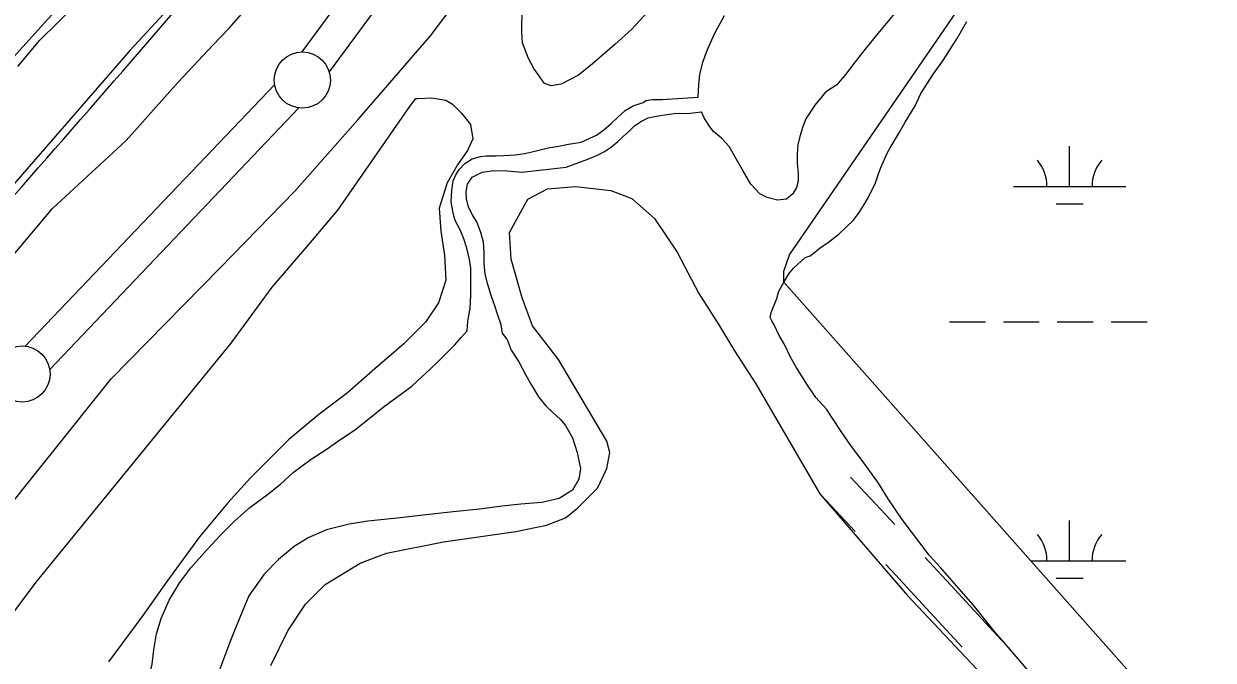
# Model space of a CAD drawing. Extents: x 3535183 to 3573198, y 534952 to 560562.
# Drawn here: x 3562431 to 3563489, y 556166 to 556732 of the extents above; entities that cross this region are included whole.
import ezdxf

# ---------------------------------------------------------------- set-up
doc = ezdxf.new("R2010")
doc.units = 0
for name, color, linetype in [('V-LEVE-TOET', 7, 'Continuous'), ('V-ROAD-CNTR', 7, 'Continuous'), ('V-SITE-VEGE', 7, 'Continuous'), ('V-SURV-LINE', 7, 'Continuous'), ('V-TOPO-SHOR', 7, 'Continuous'), ('V-WETL-SWMP', 7, 'Continuous')]:
    doc.layers.add(name, color=color, linetype=linetype)

msp = doc.modelspace()

# ---------------------------------------------------------------- linework, layer by layer
at = {"layer": 'V-LEVE-TOET'}
for points in [[(3562352.9, 556448.7), (3562382.9, 556483.7), (3562400, 556502.6), (3562413, 556516.2), (3562456.5, 556567.9), (3562522, 556628.4), (3562568.4, 556680.3), (3562599.1, 556713.1), (3562613.5, 556728.4), (3562633.4, 556750.9), (3562653.4, 556776.1), (3562666.2, 556793.3), (3562676.3, 556808.2), (3562690.9, 556829.2), (3562704.6, 556846.8), (3562715.1, 556860.8), (3562728.6, 556878.9), (3562768.3, 556939.9), (3562820.4, 557013.9), (3562932.6, 557159.5), (3563154.1, 557457.7), (3563409.4, 557817.4)], [(3561122.4, 554562), (3561189.1, 554659), (3561269.5, 554763.8), (3561358.6, 554887.6), (3561453, 555008.8), (3561533.5, 555118.1), (3561648.9, 555277.3), (3561773.6, 555443.7), (3561890.4, 555595.7), (3562009.2, 555758.2), (3562111.5, 555893.1), (3562271.1, 556105.3), (3562399.8, 556280.9), (3562508.6, 556416.5), (3562605.5, 556515.3), (3562672.1, 556583.4), (3562728.1, 556646.9), (3562792.7, 556721.5), (3562858.1, 556808.6), (3562923.4, 556903), (3563026.6, 557045.3)]]:
    msp.add_lwpolyline(points, dxfattribs=at)
at = {"layer": 'V-ROAD-CNTR'}
msp.add_line((3563170.3, 556280.9), (3563144.3, 556308.7), dxfattribs=at)
for points in [[(3563205.5, 556287.1), (3563197.3, 556295.9), (3563166.3, 556329.2)], [(3563300.5, 556184.3), (3563289.9, 556195.9), (3563259.1, 556229.3), (3563232.7, 556257.8)], [(3563265.4, 556178.2), (3563237, 556208.9), (3563206.2, 556242.3), (3563197.5, 556251.6)]]:
    msp.add_lwpolyline(points, dxfattribs=at)
msp.add_arc((3550964.9, 566715.1), 15297, 318.32685, 319.69316, dxfattribs=at)
at = {"layer": 'V-SITE-VEGE'}
for points in [[(3562592.3, 556781), (3562525.7, 556708.7), (3562372.8, 556533.5)], [(3563006.8, 556765.6), (3562971.4, 556727), (3562956.7, 556713.9), (3562936.8, 556696.5), (3562924.2, 556686.4), (3562908.8, 556678.4), (3562900, 556677), (3562894.1, 556679.2), (3562889.8, 556685.1), (3562884.7, 556692.5), (3562879.7, 556701.3), (3562874.6, 556715.3), (3562874, 556724.8), (3562874.1, 556746.8)], [(3562425.6, 556694.3), (3562445.2, 556717.7), (3562476.8, 556748.5)], [(3563212.1, 556291.6), (3563199.8, 556310), (3563191.1, 556324), (3563176.6, 556343.9), (3563167.2, 556356.4), (3563157.8, 556369.7), (3563144.7, 556389.5), (3563135.3, 556399.9), (3563128, 556410.9), (3563117.9, 556427.1), (3563112.8, 556435.9), (3563107.1, 556447.7), (3563102.7, 556455), (3563098.4, 556464.6), (3563096.2, 556468.3), (3563094.8, 556471.2), (3563095.6, 556475.6), (3563100.8, 556488), (3563102.3, 556494.6), (3563107.5, 556503.3), (3563111.2, 556509.9), (3563115.6, 556515), (3563125.9, 556524.5), (3563130.4, 556525.9), (3563139.2, 556533.1), (3563146.6, 556538.2), (3563156.1, 556545.5), (3563168.7, 556557.8), (3563173.9, 556564.4), (3563179, 556572.4), (3563182, 556577.5), (3563185.7, 556585.5), (3563188, 556589.9), (3563190.9, 556598), (3563193.2, 556604.5), (3563199.1, 556617.7), (3563201.4, 556622.1), (3563209.5, 556635.2), (3563214.7, 556644.7), (3563223.6, 556659.3), (3563228.8, 556670.2), (3563240, 556687.7), (3563248.8, 556700.1), (3563261.4, 556719.8), (3563269.6, 556734.4)], [(3562048.1, 555699.5), (3562094.4, 555766.8), (3562316.4, 556067.9), (3562442, 556235.9), (3562615.5, 556448.3), (3562651.8, 556498), (3562684.4, 556536.1), (3562710.4, 556566.4), (3562775, 556659.5), (3562779.5, 556665.8), (3562781.4, 556665.7), (3562793.5, 556666.3), (3562806.3, 556664.2), (3562812.3, 556660.9), (3562820.3, 556652.8), (3562828.3, 556642.7), (3562830.3, 556629.9)], [(3562830.3, 556629.9), (3562825.6, 556619.6), (3562816.6, 556606.7), (3562807.4, 556590.8), (3562800.4, 556568.3), (3562801.9, 556548), (3562805.2, 556526.5), (3562806.2, 556504.2), (3562799.7, 556484.1), (3562788.2, 556467.1), (3562769, 556447.8), (3562743.2, 556425.5), (3562719, 556404.1), (3562693.5, 556384.8), (3562666.6, 556362.8), (3562632.7, 556328.7), (3562612.3, 556306.4), (3562587.2, 556276.3), (3562558.2, 556236.4), (3562536.9, 556206.1), (3562506.4, 556165.1)], [(3562650.7, 556161.7), (3562665.7, 556192.6), (3562681.5, 556216.2), (3562699.1, 556233.7), (3562730.1, 556252.7), (3562753.5, 556261.5), (3562804.3, 556271.6), (3562868.6, 556280.9), (3562895.7, 556286.6), (3562912.6, 556293), (3562923.7, 556301.8), (3562941.3, 556319.3), (3562949.4, 556336.9), (3562952.1, 556351), (3562949.5, 556361.3), (3562906.6, 556433.7), (3562883.3, 556463.6), (3562874.3, 556488.5), (3562864.4, 556522.9), (3562863, 556546.6), (3562879.1, 556576.3), (3562896.8, 556585.5), (3562921.6, 556587.7), (3562952.9, 556584.1), (3562971.6, 556576.8), (3562991.8, 556559.2), (3563012, 556529.3), (3563031.4, 556492.5), (3563049.2, 556464.6), (3563062.9, 556441.6), (3563081.9, 556412.1), (3563138.9, 556314.4), (3563216.6, 556224.3), (3563411.6, 556017.3)], [(3563326.1, 556155.3), (3563306.5, 556178.1), (3563294.2, 556192.1), (3563275.3, 556215.7), (3563246.3, 556248.9), (3563236.1, 556259.9), (3563212.1, 556291.6)]]:
    msp.add_lwpolyline(points, dxfattribs=at)
at = {"layer": 'V-SURV-LINE'}
for points in [[(3562678.5, 556707.2), (3563496.2, 557815.8)], [(3563520.4, 557798), (3562702.6, 556689.4)], [(3562432.3, 556445.7), (3562654, 556678.1)], [(3562675.7, 556657.4), (3562454.1, 556425)]]:
    msp.add_lwpolyline(points, dxfattribs=at)
for centre in [(3562678.7, 556682.2), (3562429.4, 556420.9)]:
    msp.add_circle(centre, 25, dxfattribs=at)
at = {"layer": 'V-TOPO-SHOR'}
for points in [[(3562419.3, 556699.6), (3562452.2, 556735.9), (3562475.1, 556761), (3562506.6, 556797.1), (3562530, 556821.6), (3562541.5, 556832.2), (3562552.6, 556842.5), (3562560.3, 556852.7), (3562562.1, 556863.3), (3562561.3, 556873.9), (3562562.2, 556886.8), (3562568, 556901.8), (3562574.1, 556910.5), (3562578.9, 556919.5), (3562600.9, 556948.4), (3562621.1, 556972.6), (3562632, 556983.6), (3562646.3, 556993.2), (3562655.5, 557000.8), (3562662.9, 557007.9), (3562671.7, 557021.1), (3562679.4, 557035.3), (3562695.4, 557052.1)], [(3563030.8, 556667), (3563030.9, 556672.3), (3563031.2, 556678.6), (3563032.3, 556687.1), (3563035, 556698.2), (3563039, 556709.4), (3563045.4, 556723.9), (3563054, 556739.5)], [(3563205.4, 556741.5), (3563190.5, 556723.6), (3563180.1, 556710.7), (3563170.4, 556698.5), (3563160.7, 556685.9), (3563156.6, 556681.3), (3563154.1, 556678), (3563143.9, 556671.5)], [(3563143.9, 556671.5), (3563134.4, 556659.8), (3563126.4, 556647.6), (3563123.6, 556640.1), (3563120.8, 556630.8), (3563119.3, 556624.7), (3563118.8, 556616.2), (3563118.8, 556608.3), (3563119.7, 556599.3), (3563119.7, 556592.3), (3563118.3, 556586.7), (3563115, 556581.1), (3563109.3, 556576.4), (3563101.3, 556575.5), (3563092, 556577.9), (3563085.4, 556581.2), (3563077.5, 556589.6), (3563070, 556602.3), (3563064.4, 556612.2), (3563058.4, 556623), (3563051.4, 556630.5), (3563044.3, 556636.6), (3563041.5, 556640.4), (3563036.4, 556647.9), (3563033.6, 556654)], [(3562825.4, 556459.2), (3562825.6, 556463.5), (3562826, 556467.7), (3562826.7, 556473), (3562828, 556479.1), (3562828.3, 556485.2), (3562828.4, 556491.4), (3562828.4, 556499.2), (3562828.6, 556507), (3562828.4, 556514.9), (3562827.3, 556522.8), (3562825, 556532.8), (3562822.2, 556541.1), (3562818.9, 556549.2), (3562814.7, 556557.5), (3562812.7, 556564), (3562811, 556574), (3562811.5, 556583.9), (3562812.9, 556592.6), (3562815.5, 556598.5), (3562818.4, 556602.9), (3562823.2, 556608.1), (3562829.6, 556612.2), (3562837.1, 556614.3), (3562842.2, 556614.8), (3562851.1, 556614.8), (3562857.9, 556615), (3562867.9, 556615.7), (3562876.3, 556616.9), (3562884.3, 556618.8), (3562897.2, 556622), (3562906.7, 556623.5), (3562915.4, 556625.1), (3562926.7, 556627), (3562940.4, 556633.2), (3562946.7, 556638.1), (3562953.3, 556643.6), (3562959, 556648.8), (3562965.7, 556655), (3562972.8, 556659.3), (3562981.9, 556662.3), (3562984.3, 556663.9), (3562990.1, 556664.8), (3562994.7, 556665), (3562998.7, 556664.8), (3563030.8, 556667)], [(3562856.7, 556456.9), (3562855.5, 556464.5), (3562852.6, 556473.3), (3562850.2, 556480.5), (3562846.5, 556490.7), (3562843.6, 556500.5), (3562841.4, 556509.6), (3562840.4, 556519.4), (3562840.4, 556529.3), (3562839.7, 556538.2), (3562837.4, 556546.8), (3562833.9, 556556.2), (3562830, 556562.3), (3562826.5, 556569.2), (3562824.7, 556576.7), (3562824.5, 556582.8), (3562825.6, 556589.8), (3562829.6, 556595.9), (3562838.6, 556600.2), (3562849, 556601.7), (3562860.8, 556601.4), (3562873.8, 556600.4), (3562913.4, 556604.7), (3562924.5, 556609), (3562932.5, 556611.9), (3562941.3, 556615.5), (3562947.3, 556618.6), (3562953.7, 556622.7), (3562959.2, 556627.7), (3562964.1, 556632.1), (3562969.3, 556636.7), (3562974.2, 556641.4), (3562980.2, 556645.8), (3562986.2, 556648.6), (3562995, 556650.3), (3563003.1, 556651.7), (3563009.3, 556652.5), (3563013.8, 556652.8), (3563021, 556652.4), (3563033.6, 556654)], [(3562553.2, 556203.5), (3562560.4, 556220), (3562569.7, 556235.6), (3562579.4, 556248.6), (3562594, 556264.8), (3562606.1, 556277.9), (3562618.3, 556290.2), (3562631.9, 556302.3), (3562647.6, 556313.7), (3562659.2, 556323), (3562670.6, 556333.4), (3562686.4, 556345.1), (3562699.9, 556353.8), (3562713, 556363), (3562725.2, 556371), (3562739.6, 556382.4), (3562750.6, 556391.3), (3562776.2, 556410.1), (3562785.2, 556418.6), (3562791.9, 556424.7), (3562799.7, 556432.3), (3562807.3, 556439.8), (3562814.2, 556446.9), (3562819.8, 556453.3), (3562825.4, 556459.2)], [(3562856.7, 556456.9), (3562860.1, 556452.4), (3562860.9, 556451.6), (3562864.3, 556442.2)], [(3562864.3, 556442.2), (3562871.1, 556431.6), (3562877.5, 556420), (3562882.4, 556411.1), (3562888.6, 556400.6), (3562895.3, 556392.6), (3562901.9, 556386.4), (3562907.9, 556380.7), (3562912.6, 556375.2), (3562919, 556364.1), (3562923.1, 556351), (3562926.1, 556336.9), (3562924.5, 556327.3), (3562918.8, 556317.6), (3562907.2, 556310.3), (3562891.8, 556306.6), (3562872.9, 556305.3), (3562856.5, 556303.5), (3562836.3, 556300.9), (3562812.9, 556298.3), (3562786.2, 556295.4), (3562763, 556292.8), (3562737, 556290), (3562720.4, 556287.5), (3562700.2, 556282.3), (3562684, 556275.2), (3562671.3, 556267.5), (3562657.4, 556256), (3562644.7, 556243), (3562631.2, 556223.6), (3562623.2, 556204.6), (3562615.3, 556185.6), (3562608.5, 556167.5), (3562600.6, 556145.7)], [(3562529.5, 556134), (3562538.2, 556145.3), (3562543.2, 556154.3), (3562545.1, 556163), (3562546.7, 556175.7), (3562549.1, 556190), (3562553.2, 556203.5)]]:
    msp.add_lwpolyline(points, dxfattribs=at)
at = {"layer": 'V-WETL-SWMP'}
for p, q in [((3563361, 556587.5), (3563361, 556623.5)), ((3563311, 556587.5), (3563411, 556587.5)), ((3563349, 556572.1), (3563373, 556572.1)), ((3563254.1, 556467.4), (3563286.1, 556467.4)), ((3563302.1, 556467.4), (3563334.1, 556467.4)), ((3563350.1, 556467.4), (3563382.1, 556467.4)), ((3563398.1, 556467.4), (3563430.1, 556467.4)), ((3563361, 556254.8), (3563361, 556290.8)), ((3563326.5, 556254.8), (3563411, 556254.8)), ((3563349, 556239.4), (3563373, 556239.4))]:
    msp.add_line(p, q, dxfattribs=at)
msp.add_lwpolyline([(3564280.2, 555544.6), (3563931.8, 555613.6), (3563888.3, 555638), (3563868.9, 555642.9), (3563106.9, 556502.6), (3563106.9, 556512.3), (3563111.8, 556526.8), (3563467, 557043.6), (3563476.9, 557082.3), (3563467.3, 557106.6), (3563433.5, 557140.6), (3563370.8, 557228), (3563346.8, 557276.5), (3563356.7, 557334.5), (3563361.6, 557368.4), (3563410.3, 557436), (3564135.2, 558416.5), (3564144.9, 558435.8), (3564159.5, 558455.1), (3564227.4, 558479.1)], dxfattribs=at)
for centre, start, end in [((3563305.7, 556588), 359.2282, 40.7718), ((3563416.2, 556588), 139.2282, 180.7718), ((3563305.7, 556255.3), 359.2282, 40.7718), ((3563416.2, 556255.3), 139.2282, 180.7718)]:
    msp.add_arc(centre, 35.2, start, end, dxfattribs=at)

doc.saveas('drawing.dxf')
